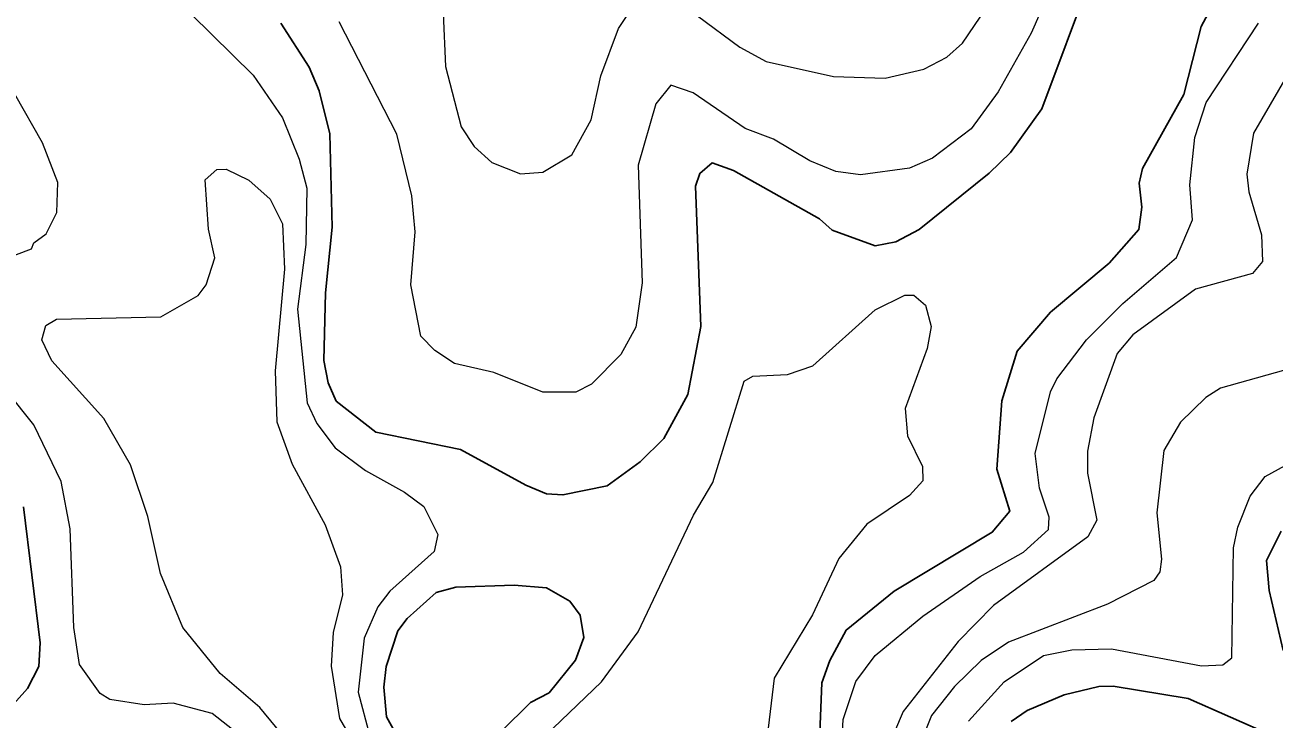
# Model space of a CAD drawing. Extents: x 673.3 to 698.5, y 6984.3 to 7012.3.
# Drawn here: x 681.82 to 682.907, y 6996.017 to 6996.621 of the extents above; entities that cross this region are included whole.
import ezdxf

# ---------------------------------------------------------------- set-up
doc = ezdxf.new("R2010")
doc.units = 0
doc.header["$LTSCALE"] = 0.032
doc.layers.add('1', color=7, linetype='Continuous', lineweight=25)
doc.layers.add('2', color=7, linetype='Continuous', lineweight=13)

msp = doc.modelspace()

# ---------------------------------------------------------------- linework, layer by layer
at = {"layer": '1'}
for points in [[(682.7475, 6996.6637), (682.7044, 6996.548), (682.6771, 6996.5101), (682.6584, 6996.4921), (682.5976, 6996.4431), (682.5774, 6996.4326), (682.5592, 6996.4289), (682.522, 6996.4426), (682.511, 6996.4526), (682.4362, 6996.4945), (682.4176, 6996.5011), (682.4067, 6996.492), (682.4029, 6996.4809), (682.4077, 6996.3588), (682.3962, 6996.2999), (682.3754, 6996.2614), (682.355, 6996.2412), (682.3263, 6996.2204), (682.2877, 6996.2124), (682.2735, 6996.2133), (682.2553, 6996.2209), (682.1987, 6996.252), (682.1249, 6996.2669), (682.0905, 6996.294), (682.0836, 6996.31), (682.0796, 6996.3292), (682.0812, 6996.3881), (682.0869, 6996.4453), (682.085, 6996.5263), (682.0756, 6996.5637), (682.0669, 6996.5843), (682.0423, 6996.6225)], [(682.5112, 6996.0057), (682.5128, 6996.049), (682.52, 6996.0686), (682.534, 6996.0949), (682.5757, 6996.1287), (682.6612, 6996.18), (682.6763, 6996.1982), (682.6652, 6996.235), (682.6694, 6996.2944), (682.6827, 6996.3375), (682.7119, 6996.3714), (682.7628, 6996.414), (682.7887, 6996.4433), (682.7913, 6996.4627), (682.789, 6996.4835), (682.7919, 6996.4964), (682.8279, 6996.5605), (682.8428, 6996.6197), (682.8606, 6996.6527)], [(681.8184, 6996.2022), (681.8328, 6996.0838), (681.8317, 6996.0633), (681.822, 6996.0442), (681.8028, 6996.0226)], [(682.9125, 6996.181), (682.8998, 6996.1555), (682.9021, 6996.1294), (682.9143, 6996.0773)], [(682.9053, 6996.003), (682.8317, 6996.0355), (682.7662, 6996.0462), (682.754, 6996.046), (682.7237, 6996.0387), (682.6914, 6996.0251), (682.6776, 6996.0155)]]:
    msp.add_lwpolyline(points, dxfattribs=at)
msp.add_lwpolyline([(682.2452, 6996.134), (682.2735, 6996.1317), (682.2937, 6996.12), (682.3026, 6996.108), (682.3059, 6996.0884), (682.2986, 6996.0689), (682.2757, 6996.0404), (682.2595, 6996.0319), (682.234, 6996.0068), (682.2093, 6995.9884), (682.1781, 6995.9859), (682.1579, 6995.992), (682.1429, 6996.004), (682.1342, 6996.0195), (682.1318, 6996.0454), (682.1338, 6996.0632), (682.1441, 6996.0944), (682.1523, 6996.105), (682.1773, 6996.1275), (682.1944, 6996.1324)], close=True, dxfattribs=at)
at = {"layer": '2'}
for points in [[(682.4047, 6996.6291), (682.4417, 6996.6016), (682.4645, 6996.5894), (682.523, 6996.5761), (682.5681, 6996.5747), (682.6016, 6996.5827), (682.6217, 6996.5931), (682.6353, 6996.6051), (682.7082, 6996.7129)], [(682.7197, 6996.6699), (682.6949, 6996.6139), (682.6663, 6996.563), (682.6428, 6996.5307), (682.6092, 6996.5052), (682.5892, 6996.4966), (682.5466, 6996.4908), (682.5252, 6996.4936), (682.5025, 6996.5028), (682.4709, 6996.5218), (682.4462, 6996.531), (682.4011, 6996.5619), (682.3816, 6996.5687), (682.3686, 6996.5526), (682.3532, 6996.4992), (682.3565, 6996.3968), (682.3512, 6996.3582), (682.3381, 6996.3345), (682.3124, 6996.3088), (682.2988, 6996.3019), (682.2703, 6996.3019), (682.2275, 6996.3189), (682.1934, 6996.3268), (682.1764, 6996.3381), (682.1642, 6996.3504), (682.1553, 6996.3952), (682.1592, 6996.4412), (682.1562, 6996.4725), (682.1433, 6996.526), (682.0929, 6996.6237)], [(683.0927, 6996.6458), (683.0894, 6996.6058), (683.0959, 6996.5836), (683.0973, 6996.5631), (683.0749, 6996.5486), (683.0302, 6996.5444), (683.0062, 6996.5341), (682.9792, 6996.5149), (682.9567, 6996.4857), (682.9501, 6996.4402), (682.9509, 6996.3801), (682.9426, 6996.3407), (682.9311, 6996.3254), (682.8596, 6996.3053), (682.847, 6996.2973), (682.8248, 6996.2757), (682.8103, 6996.251), (682.8043, 6996.197), (682.8084, 6996.1566), (682.8068, 6996.1457)], [(681.9643, 6996.6304), (682.0182, 6996.5773), (682.0437, 6996.5404), (682.0581, 6996.5044), (682.0648, 6996.4793), (682.064, 6996.4302), (682.0567, 6996.3739), (682.0652, 6996.2926), (682.0735, 6996.2747), (682.0896, 6996.2535), (682.116, 6996.2338), (682.1499, 6996.215), (682.1667, 6996.2023), (682.1789, 6996.1782), (682.1756, 6996.1633), (682.137, 6996.1287), (682.1268, 6996.1153), (682.1149, 6996.0879), (682.1097, 6996.0409), (682.1198, 6996.0027)], [(682.1835, 6996.6312), (682.1855, 6996.5849), (682.1991, 6996.5326), (682.2106, 6996.5153), (682.2258, 6996.5014), (682.2507, 6996.4917), (682.2703, 6996.493), (682.2953, 6996.5081), (682.3123, 6996.5387), (682.3207, 6996.5769), (682.3361, 6996.6179), (682.3501, 6996.6392)], [(682.7748, 6996.3788), (682.8213, 6996.4188), (682.8353, 6996.4516), (682.8329, 6996.4821), (682.8374, 6996.5231), (682.8473, 6996.5536), (682.8928, 6996.6227)], [(682.9174, 6996.5768), (682.8884, 6996.5269), (682.8826, 6996.4914), (682.8842, 6996.4759), (682.8955, 6996.4386), (682.8963, 6996.4153), (682.8876, 6996.4051), (682.838, 6996.3914), (682.7835, 6996.3516), (682.7698, 6996.3354), (682.7495, 6996.2795), (682.7441, 6996.2504), (682.7441, 6996.2315), (682.7521, 6996.1906), (682.7443, 6996.176), (682.6621, 6996.1163), (682.6315, 6996.0849), (682.5836, 6996.0241), (682.5677, 6995.9869)], [(681.7992, 6996.4167), (681.8253, 6996.4265), (681.8275, 6996.4316), (681.8383, 6996.4395), (681.8474, 6996.458), (681.8482, 6996.4842), (681.8351, 6996.5187), (681.8108, 6996.5608)], [(682.0473, 6995.9994), (682.0239, 6996.0276), (681.9896, 6996.0572), (681.9571, 6996.0973), (681.9377, 6996.1441), (681.9266, 6996.1937), (681.9116, 6996.2386), (681.8883, 6996.2788), (681.8432, 6996.3289), (681.8345, 6996.3474), (681.838, 6996.3597), (681.8472, 6996.3652), (681.938, 6996.3673), (681.9703, 6996.3858), (681.9772, 6996.3952), (681.9849, 6996.4185), (681.9795, 6996.4435), (681.9766, 6996.4865), (681.9865, 6996.4954), (681.9948, 6996.4957), (682.0146, 6996.4862), (682.033, 6996.4697), (682.0437, 6996.4482), (682.0454, 6996.4088), (682.0373, 6996.3203), (682.0388, 6996.2761), (682.0521, 6996.2393), (682.081, 6996.1864), (682.0943, 6996.15), (682.0958, 6996.1256), (682.0877, 6996.093), (682.0861, 6996.0637), (682.0933, 6996.0181), (682.1119, 6995.9861)], [(682.2793, 6996.0097), (682.3212, 6996.0499), (682.3531, 6996.0933), (682.4014, 6996.1949), (682.4182, 6996.2234), (682.4452, 6996.3114), (682.4528, 6996.3156), (682.483, 6996.3173), (682.505, 6996.3247), (682.5594, 6996.3733), (682.5851, 6996.386), (682.5928, 6996.3862), (682.6032, 6996.3773), (682.6081, 6996.3588), (682.6045, 6996.3399), (682.5853, 6996.2876), (682.5875, 6996.2638), (682.6004, 6996.2372), (682.6007, 6996.2247), (682.5891, 6996.2121), (682.5521, 6996.1871), (682.5276, 6996.1571), (682.5048, 6996.1083), (682.4715, 6996.0532), (682.4663, 6996.0096)], [(682.5295, 6995.9789), (682.5314, 6996.0173), (682.5426, 6996.0504), (682.5592, 6996.0728), (682.6007, 6996.1071), (682.6507, 6996.1415), (682.6882, 6996.1627), (682.71, 6996.1823), (682.7106, 6996.1932), (682.7022, 6996.2184), (682.6984, 6996.2486), (682.7117, 6996.3021), (682.7174, 6996.3135), (682.743, 6996.3472), (682.7748, 6996.3788)], [(681.8673, 6996.065), (681.8622, 6996.0972), (681.859, 6996.183), (681.8513, 6996.2242), (681.8273, 6996.2735), (681.7573, 6996.3609)], [(682.6405, 6996.0159), (682.6714, 6996.0499), (682.7058, 6996.0729), (682.7305, 6996.0779), (682.765, 6996.0786), (682.8433, 6996.064), (682.8616, 6996.0648), (682.8695, 6996.0709), (682.8711, 6996.1666), (682.8748, 6996.1845), (682.8855, 6996.2115), (682.8985, 6996.2286), (682.9217, 6996.2411)], [(682.8068, 6996.1457), (682.8018, 6996.138), (682.7613, 6996.1176), (682.6752, 6996.0845), (682.6516, 6996.0684), (682.6282, 6996.0458), (682.6084, 6996.0206), (682.5929, 6995.9821)], [(681.8141, 6995.9606), (681.8388, 6995.93), (681.8624, 6995.914), (681.9049, 6995.8998), (681.9414, 6995.8963), (681.9824, 6995.902), (682.0098, 6995.9186), (682.0251, 6995.9386), (682.0282, 6995.9597), (682.0258, 6995.9761), (682.0099, 6996.001), (681.9826, 6996.0224), (681.9487, 6996.0314), (681.9234, 6996.0299), (681.8934, 6996.0346), (681.885, 6996.0398), (681.8673, 6996.065)]]:
    msp.add_lwpolyline(points, dxfattribs=at)

doc.saveas('drawing.dxf')
